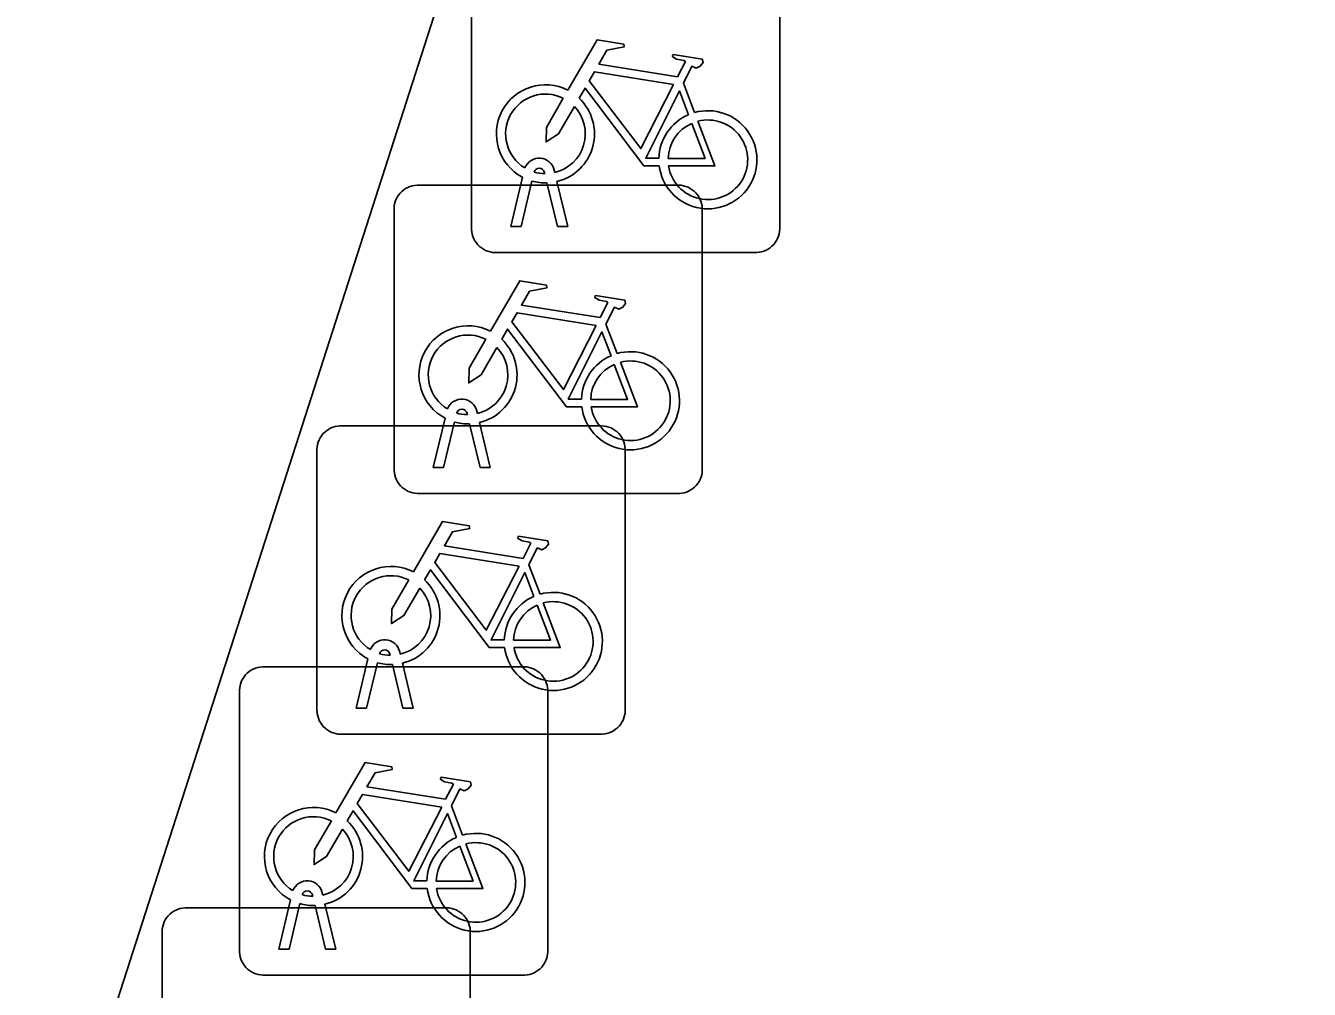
# Model space of a CAD drawing. Extents: x 161087 to 161926, y 382572 to 383873.
# Drawn here: x 161130.173 to 161134.334, y 383430.553 to 383433.676 of the extents above; entities that cross this region are included whole.
import ezdxf

# ---------------------------------------------------------------- set-up
doc = ezdxf.new("R2010")
doc.units = 0
for name, color, linetype in [('IMGEO_Fietsenrek', 7, 'Continuous'), ('IMGEO_Fietspad_gesloten', 7, 'Continuous'), ('IMGEO_Voetpad_open', 7, 'Continuous')]:
    doc.layers.add(name, color=color, linetype=linetype)

msp = doc.modelspace()

# ---------------------------------------------------------------- linework, layer by layer
at = {"layer": 'IMGEO_Fietsenrek'}
for p, q in [((161131.6185, 383433.0159), (161131.6185, 383433.8568)), ((161131.6185, 383433.8568), (161131.6185, 383433.0159)), ((161132.6175, 383433.8661), (161132.6175, 383433.0252)), ((161132.6175, 383433.0252), (161132.6175, 383433.8661)), ((161132.3052, 383433.4902), (161132.3415, 383433.395)), ((161131.7455, 383433.0253), (161131.7838, 383433.1853)), ((161131.8142, 383433.1731), (161131.7789, 383433.0253)), ((161131.8559, 383433.1969), (161131.8549, 383433.2012)), ((161131.8866, 383433.2084), (161131.8884, 383433.2005)), ((161131.8954, 383433.1713), (161131.9304, 383433.0253)), ((161131.4419, 383433.1595), (161132.2828, 383433.1595)), ((161132.2828, 383433.1595), (161131.4419, 383433.1595)), ((161131.897, 383433.0253), (161131.8631, 383433.167)), ((161132.3665, 383433.0851), (161132.3665, 383432.2442)), ((161132.3665, 383432.2442), (161132.3665, 383433.0851)), ((161131.3675, 383432.2349), (161131.3675, 383433.0758)), ((161131.3675, 383433.0758), (161131.3675, 383432.2349)), ((161131.7789, 383433.0253), (161131.7455, 383433.0253)), ((161131.9304, 383433.0253), (161131.897, 383433.0253)), ((161132.5431, 383432.9415), (161131.7022, 383432.9415)), ((161131.7022, 383432.9415), (161132.5431, 383432.9415)), ((161132.0542, 383432.7092), (161132.0905, 383432.614)), ((161131.6049, 383432.4159), (161131.6039, 383432.4202)), ((161131.6356, 383432.4274), (161131.6374, 383432.4195)), ((161131.1919, 383432.3795), (161132.0328, 383432.3795)), ((161132.0328, 383432.3795), (161131.1919, 383432.3795)), ((161131.4945, 383432.2443), (161131.5328, 383432.4043)), ((161131.5632, 383432.3921), (161131.5279, 383432.2443)), ((161131.646, 383432.2443), (161131.6121, 383432.386)), ((161131.6444, 383432.3903), (161131.6794, 383432.2443)), ((161131.1175, 383431.4549), (161131.1175, 383432.2958)), ((161131.1175, 383432.2958), (161131.1175, 383431.4549)), ((161132.1165, 383432.3051), (161132.1165, 383431.4642)), ((161132.1165, 383431.4642), (161132.1165, 383432.3051)), ((161131.5279, 383432.2443), (161131.4945, 383432.2443)), ((161131.6794, 383432.2443), (161131.646, 383432.2443)), ((161132.2921, 383432.1605), (161131.4512, 383432.1605)), ((161131.4512, 383432.1605), (161132.2921, 383432.1605)), ((161131.8042, 383431.9292), (161131.8405, 383431.834)), ((161131.3549, 383431.6359), (161131.3539, 383431.6402)), ((161131.3856, 383431.6474), (161131.3874, 383431.6395)), ((161130.9409, 383431.5985), (161131.7818, 383431.5985)), ((161131.7818, 383431.5985), (161130.9409, 383431.5985)), ((161131.2445, 383431.4643), (161131.2828, 383431.6243)), ((161131.3132, 383431.6121), (161131.2779, 383431.4643)), ((161131.396, 383431.4643), (161131.3621, 383431.606)), ((161131.3944, 383431.6103), (161131.4294, 383431.4643)), ((161130.8665, 383430.6739), (161130.8665, 383431.5148)), ((161130.8665, 383431.5148), (161130.8665, 383430.6739)), ((161131.8655, 383431.5241), (161131.8655, 383430.6832)), ((161131.8655, 383430.6832), (161131.8655, 383431.5241)), ((161131.2779, 383431.4643), (161131.2445, 383431.4643)), ((161131.4294, 383431.4643), (161131.396, 383431.4643)), ((161132.0421, 383431.3805), (161131.2012, 383431.3805)), ((161131.2012, 383431.3805), (161132.0421, 383431.3805)), ((161131.5532, 383431.1482), (161131.5895, 383431.053)), ((161130.9935, 383430.6833), (161131.0318, 383430.8433)), ((161131.1039, 383430.8549), (161131.1029, 383430.8592)), ((161131.1346, 383430.8664), (161131.1364, 383430.8585)), ((161130.6899, 383430.8175), (161131.5308, 383430.8175)), ((161131.5308, 383430.8175), (161130.6899, 383430.8175)), ((161131.0622, 383430.8311), (161131.0269, 383430.6833)), ((161131.145, 383430.6833), (161131.1111, 383430.825)), ((161131.1434, 383430.8293), (161131.1784, 383430.6833)), ((161130.6155, 383429.8929), (161130.6155, 383430.7338)), ((161130.6155, 383430.7338), (161130.6155, 383429.8929)), ((161131.6145, 383430.7431), (161131.6145, 383429.9022)), ((161131.6145, 383429.9022), (161131.6145, 383430.7431)), ((161131.0269, 383430.6833), (161130.9935, 383430.6833)), ((161131.1784, 383430.6833), (161131.145, 383430.6833)), ((161131.7911, 383430.5995), (161130.9502, 383430.5995)), ((161130.9502, 383430.5995), (161131.7911, 383430.5995))]:
    msp.add_line(p, q, dxfattribs=at)
for points in [[(161131.9311, 383433.4672), (161132.0258, 383433.6307), (161132.112, 383433.6169), (161132.1137, 383433.6082), (161132.0576, 383433.5973), (161132.0314, 383433.552), (161132.2866, 383433.5112)], [(161132.2866, 383433.5112), (161132.3116, 383433.56), (161132.3065, 383433.564), (161132.2833, 383433.5677), (161132.2706, 383433.5752), (161132.2696, 383433.5783), (161132.2718, 383433.5829), (161132.3666, 383433.5678), (161132.3689, 383433.5575), (161132.3595, 383433.5451), (161132.3471, 383433.5387), (161132.3326, 383433.5449), (161132.3052, 383433.4902)], [(161132.2737, 383433.486), (161132.0169, 383433.527), (161132.0002, 383433.4982), (161132.1672, 383433.2779), (161132.2737, 383433.486)], [(161132.2268, 383433.2225), (161132.1771, 383433.2226), (161131.9864, 383433.4743), (161131.9674, 383433.4415)], [(161132.3217, 383433.388), (161132.2924, 383433.4648), (161132.183, 383433.2467), (161132.2257, 383433.2466)], [(161131.9518, 383433.4147), (161131.9002, 383433.3255), (161131.8603, 383433.2995), (161131.8615, 383433.347), (161131.916, 383433.4412)], [(161132.2557, 383433.2465), (161132.3756, 383433.2463), (161132.3324, 383433.3599)], [(161132.3522, 383433.3668), (161132.4072, 383433.2222), (161132.2571, 383433.2225)], [(161131.6801, 383432.6862), (161131.7748, 383432.8497), (161131.861, 383432.8359), (161131.8627, 383432.8272), (161131.8066, 383432.8163), (161131.7804, 383432.771), (161132.0356, 383432.7302)], [(161132.0356, 383432.7302), (161132.0606, 383432.779), (161132.0555, 383432.783), (161132.0323, 383432.7867), (161132.0196, 383432.7942), (161132.0186, 383432.7973), (161132.0208, 383432.8019), (161132.1156, 383432.7868), (161132.1179, 383432.7765), (161132.1085, 383432.7641), (161132.0961, 383432.7577), (161132.0816, 383432.7639), (161132.0542, 383432.7092)], [(161132.0227, 383432.705), (161131.7659, 383432.746), (161131.7492, 383432.7172), (161131.9162, 383432.4969), (161132.0227, 383432.705)], [(161131.9758, 383432.4415), (161131.9261, 383432.4416), (161131.7354, 383432.6933), (161131.7164, 383432.6605)], [(161132.0707, 383432.607), (161132.0414, 383432.6838), (161131.932, 383432.4657), (161131.9747, 383432.4656)], [(161131.7008, 383432.6337), (161131.6492, 383432.5445), (161131.6093, 383432.5185), (161131.6105, 383432.566), (161131.665, 383432.6602)], [(161132.1012, 383432.5858), (161132.1562, 383432.4412), (161132.0061, 383432.4415)], [(161132.0047, 383432.4655), (161132.1246, 383432.4653), (161132.0814, 383432.5789)], [(161131.4301, 383431.9062), (161131.5248, 383432.0697), (161131.611, 383432.0559), (161131.6127, 383432.0472), (161131.5566, 383432.0363), (161131.5304, 383431.991), (161131.7856, 383431.9502)], [(161131.7856, 383431.9502), (161131.8106, 383431.999), (161131.8055, 383432.003), (161131.7823, 383432.0067), (161131.7696, 383432.0142), (161131.7686, 383432.0173), (161131.7708, 383432.0219), (161131.8656, 383432.0068), (161131.8679, 383431.9965), (161131.8585, 383431.9841), (161131.8461, 383431.9777), (161131.8316, 383431.9839), (161131.8042, 383431.9292)], [(161131.7727, 383431.925), (161131.5159, 383431.966), (161131.4992, 383431.9372), (161131.6662, 383431.7169), (161131.7727, 383431.925)], [(161131.4508, 383431.8537), (161131.3992, 383431.7645), (161131.3593, 383431.7385), (161131.3605, 383431.786), (161131.415, 383431.8802)], [(161131.7258, 383431.6615), (161131.6761, 383431.6616), (161131.4854, 383431.9133), (161131.4664, 383431.8805)], [(161131.8207, 383431.827), (161131.7914, 383431.9038), (161131.682, 383431.6857), (161131.7247, 383431.6856)], [(161131.7547, 383431.6855), (161131.8746, 383431.6853), (161131.8314, 383431.7989)], [(161131.8512, 383431.8058), (161131.9062, 383431.6612), (161131.7561, 383431.6615)], [(161131.1791, 383431.1252), (161131.2738, 383431.2887), (161131.36, 383431.2749), (161131.3617, 383431.2662), (161131.3056, 383431.2553), (161131.2794, 383431.21), (161131.5346, 383431.1692)], [(161131.5346, 383431.1692), (161131.5596, 383431.218), (161131.5545, 383431.222), (161131.5313, 383431.2257), (161131.5186, 383431.2332), (161131.5176, 383431.2363), (161131.5198, 383431.2409), (161131.6146, 383431.2258), (161131.6169, 383431.2155), (161131.6075, 383431.2031), (161131.5951, 383431.1967), (161131.5806, 383431.2029), (161131.5532, 383431.1482)], [(161131.5217, 383431.144), (161131.2649, 383431.185), (161131.2482, 383431.1562), (161131.4152, 383430.9359), (161131.5217, 383431.144)], [(161131.4748, 383430.8805), (161131.4251, 383430.8806), (161131.2344, 383431.1323), (161131.2154, 383431.0995)], [(161131.1998, 383431.0727), (161131.1482, 383430.9835), (161131.1083, 383430.9575), (161131.1095, 383431.005), (161131.164, 383431.0992)], [(161131.5697, 383431.046), (161131.5404, 383431.1228), (161131.431, 383430.9047), (161131.4737, 383430.9046)], [(161131.5037, 383430.9045), (161131.6236, 383430.9043), (161131.5804, 383431.0179)], [(161131.6002, 383431.0248), (161131.6552, 383430.8802), (161131.5051, 383430.8805)]]:
    msp.add_lwpolyline(points, dxfattribs=at)
for centre, radius, start, end in [((161131.8581, 383433.3259), 0.159, 62.6766, 242.1369), ((161131.8581, 383433.3259), 0.129, 63.3192, 238.903), ((161131.8581, 383433.3259), 0.159, 283.5766, 46.6042), ((161131.8581, 383433.3259), 0.129, 283.6043, 43.4302), ((161132.3847, 383433.2419), 0.159, 113.3408, 178.3217), ((161132.3847, 383433.2419), 0.159, 187.0065, 105.7708), ((161132.3847, 383433.2419), 0.129, 113.923, 177.9556), ((161132.3847, 383433.2419), 0.129, 188.6715, 104.5883), ((161131.8379, 383433.1973), 0.0499, 12.8025, 158.6934), ((161131.8379, 383433.1973), 0.0174, 12.8025, 163.4502), ((161131.8581, 383433.3259), 0.159, 253.9967, 271.7867), ((161131.8581, 383433.3259), 0.129, 253.415, 269.0204), ((161131.4452, 383433.0816), 0.0779, 92.4484, 184.2845), ((161131.4452, 383433.0816), 0.0779, 92.4484, 184.2845), ((161132.2886, 383433.0818), 0.0779, 2.4484, 94.2845), ((161132.2886, 383433.0818), 0.0779, 2.4484, 94.2845), ((161131.6964, 383433.0192), 0.0779, 182.4484, 274.2845), ((161131.6964, 383433.0192), 0.0779, 182.4484, 274.2845), ((161132.5398, 383433.0194), 0.0779, 272.4484, 4.2845), ((161132.5398, 383433.0194), 0.0779, 272.4484, 4.2845), ((161131.6071, 383432.5449), 0.159, 62.6766, 242.1369), ((161131.6071, 383432.5449), 0.129, 63.3192, 238.903), ((161131.6071, 383432.5449), 0.129, 283.6043, 43.4302), ((161131.6071, 383432.5449), 0.159, 283.5766, 46.6042), ((161132.1337, 383432.4609), 0.159, 113.3408, 178.3217), ((161132.1337, 383432.4609), 0.159, 187.0065, 105.7708), ((161132.1337, 383432.4609), 0.129, 188.6715, 104.5883), ((161132.1337, 383432.4609), 0.129, 113.923, 177.9556), ((161131.5869, 383432.4163), 0.0499, 12.8025, 158.6934), ((161131.5869, 383432.4163), 0.0174, 12.8025, 163.4502), ((161131.6071, 383432.5449), 0.129, 253.415, 269.0204), ((161131.1952, 383432.3016), 0.0779, 92.4484, 184.2845), ((161131.1952, 383432.3016), 0.0779, 92.4484, 184.2845), ((161131.6071, 383432.5449), 0.159, 253.9967, 271.7867), ((161132.0386, 383432.3018), 0.0779, 2.4484, 94.2845), ((161132.0386, 383432.3018), 0.0779, 2.4484, 94.2845), ((161131.4454, 383432.2382), 0.0779, 182.4484, 274.2845), ((161131.4454, 383432.2382), 0.0779, 182.4484, 274.2845), ((161132.2888, 383432.2384), 0.0779, 272.4484, 4.2845), ((161132.2888, 383432.2384), 0.0779, 272.4484, 4.2845), ((161131.3571, 383431.7649), 0.159, 62.6766, 242.1369), ((161131.3571, 383431.7649), 0.129, 63.3192, 238.903), ((161131.3571, 383431.7649), 0.159, 283.5766, 46.6042), ((161131.3571, 383431.7649), 0.129, 283.6043, 43.4302), ((161131.8837, 383431.6809), 0.159, 187.0065, 105.7708), ((161131.8837, 383431.6809), 0.159, 113.3408, 178.3217), ((161131.8837, 383431.6809), 0.129, 113.923, 177.9556), ((161131.8837, 383431.6809), 0.129, 188.6715, 104.5883), ((161131.3369, 383431.6363), 0.0499, 12.8025, 158.6934), ((161131.3369, 383431.6363), 0.0174, 12.8025, 163.4502), ((161131.3571, 383431.7649), 0.129, 253.415, 269.0204), ((161130.9442, 383431.5206), 0.0779, 92.4484, 184.2845), ((161130.9442, 383431.5206), 0.0779, 92.4484, 184.2845), ((161131.3571, 383431.7649), 0.159, 253.9967, 271.7867), ((161131.7876, 383431.5208), 0.0779, 2.4484, 94.2845), ((161131.7876, 383431.5208), 0.0779, 2.4484, 94.2845), ((161132.0388, 383431.4584), 0.0779, 272.4484, 4.2845), ((161132.0388, 383431.4584), 0.0779, 272.4484, 4.2845), ((161131.1954, 383431.4582), 0.0779, 182.4484, 274.2845), ((161131.1954, 383431.4582), 0.0779, 182.4484, 274.2845), ((161131.1061, 383430.9839), 0.159, 62.6766, 242.1369), ((161131.1061, 383430.9839), 0.129, 63.3192, 238.903), ((161131.1061, 383430.9839), 0.159, 283.5766, 46.6042), ((161131.1061, 383430.9839), 0.129, 283.6043, 43.4302), ((161131.6327, 383430.8999), 0.159, 113.3408, 178.3217), ((161131.6327, 383430.8999), 0.159, 187.0065, 105.7708), ((161131.6327, 383430.8999), 0.129, 113.923, 177.9556), ((161131.6327, 383430.8999), 0.129, 188.6715, 104.5883), ((161131.0859, 383430.8553), 0.0499, 12.8025, 158.6934), ((161131.0859, 383430.8553), 0.0174, 12.8025, 163.4502), ((161131.1061, 383430.9839), 0.129, 253.415, 269.0204), ((161130.6932, 383430.7396), 0.0779, 92.4484, 184.2845), ((161130.6932, 383430.7396), 0.0779, 92.4484, 184.2845), ((161131.1061, 383430.9839), 0.159, 253.9967, 271.7867), ((161131.5366, 383430.7398), 0.0779, 2.4484, 94.2845), ((161131.5366, 383430.7398), 0.0779, 2.4484, 94.2845), ((161130.9444, 383430.6772), 0.0779, 182.4484, 274.2845), ((161130.9444, 383430.6772), 0.0779, 182.4484, 274.2845), ((161131.7878, 383430.6774), 0.0779, 272.4484, 4.2845), ((161131.7878, 383430.6774), 0.0779, 272.4484, 4.2845)]:
    msp.add_arc(centre, radius, start, end, dxfattribs=at)
at = {"layer": 'IMGEO_Fietspad_gesloten'}
msp.add_lwpolyline([(161128.554, 383424.564), (161148.54, 383486.658), (161157.889, 383516.023)], dxfattribs=at)
at = {"layer": 'IMGEO_Voetpad_open'}
msp.add_lwpolyline([(161148.54, 383486.658), (161128.554, 383424.564), (161112.902, 383375.733)], dxfattribs=at)

doc.saveas('drawing.dxf')
